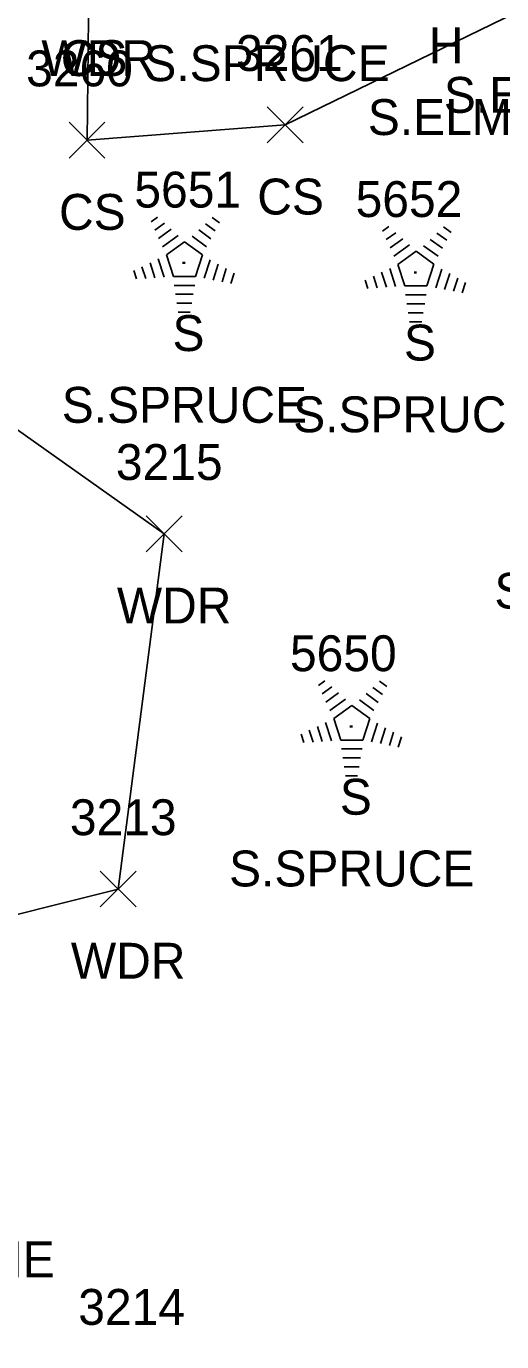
# Model space of a CAD drawing. Extents: x 1439173 to 1457902, y 641926 to 659889.
# Drawn here: x 1446924.8 to 1446951.3, y 651534.2 to 651607.5 of the extents above; entities that cross this region are included whole.
import ezdxf

# ---------------------------------------------------------------- set-up
doc = ezdxf.new("R2010")
doc.units = 0
for name, color, linetype in [('L_A', 7, 'Continuous'), ('L_C', 7, 'Continuous'), ('L_I', 7, 'Continuous'), ('L_TIC', 7, 'Continuous'), ('LAWA', 7, 'Continuous'), ('LELB', 7, 'Continuous'), ('LTC', 7, 'Continuous')]:
    doc.layers.add(name, color=color, linetype=linetype)

msp = doc.modelspace()

# ---------------------------------------------------------------- linework, layer by layer
at = {"layer": 'L_TIC'}
for points in [[(1446938.228, 651601.039), (1446940.228, 651603.039)], [(1446940.228, 651601.039), (1446938.228, 651603.039)], [(1446927.176, 651600.183), (1446929.176, 651602.183)], [(1446929.176, 651600.183), (1446927.176, 651602.183)], [(1446931.479, 651578.237), (1446933.479, 651580.237)], [(1446933.479, 651578.237), (1446931.479, 651580.237)], [(1446928.916, 651558.433), (1446930.916, 651560.433)], [(1446930.916, 651558.433), (1446928.916, 651560.433)]]:
    msp.add_lwpolyline(points, dxfattribs=at)
at = {"layer": 'LAWA'}
msp.add_lwpolyline([(1446852.052, 651518.803), (1446876.248, 651516.278), (1446888.99, 651536.369), (1446893.03, 651550.184), (1446929.916, 651559.433), (1446932.479, 651579.237), (1446917.579, 651589.795), (1446917.424, 651589.844), (1446893.961, 651577.252), (1446864.119, 651571.584), (1446843.299, 651565.864)], dxfattribs=at)
at = {"layer": 'LELB'}
msp.add_lwpolyline([(1446849.164, 651590.397), (1446872.531, 651599.382), (1446887.842, 651598.196), (1446928.269, 651609.758), (1446928.176, 651601.183), (1446939.228, 651602.039), (1446952.797, 651608.637)], dxfattribs=at)
at = {"layer": 'LTC'}
for p, q in [((1446931.752, 651596.634), (1446932.106, 651596.891)), ((1446931.961, 651596.168), (1446932.49, 651596.553)), ((1446934.779, 651596.526), (1446935.328, 651596.127)), ((1446935.15, 651596.874), (1446935.569, 651596.57)), ((1446944.653, 651596.106), (1446945.008, 651596.364)), ((1446948.052, 651596.346), (1446948.471, 651596.042)), ((1446932.171, 651595.703), (1446932.874, 651596.214)), ((1446932.38, 651595.237), (1446933.259, 651595.875)), ((1446934.037, 651595.829), (1446934.846, 651595.24)), ((1446934.408, 651596.178), (1446935.087, 651595.684)), ((1446944.863, 651595.641), (1446945.392, 651596.025)), ((1446945.073, 651595.175), (1446945.776, 651595.686)), ((1446947.31, 651595.65), (1446947.989, 651595.156)), ((1446947.68, 651595.998), (1446948.23, 651595.599)), ((1446932.605, 651594.782), (1446933.617, 651595.516)), ((1446933.617, 651595.516), (1446934.614, 651594.791)), ((1446945.282, 651594.709), (1446946.16, 651595.347)), ((1446945.507, 651594.254), (1446946.518, 651594.989)), ((1446946.518, 651594.989), (1446947.515, 651594.264)), ((1446946.938, 651595.301), (1446947.748, 651594.713)), ((1446931.239, 651594.13), (1446931.451, 651593.478)), ((1446931.695, 651594.346), (1446931.966, 651593.511)), ((1446932.15, 651594.563), (1446932.481, 651593.543)), ((1446932.605, 651594.782), (1446932.992, 651593.588)), ((1446934.614, 651594.791), (1446934.222, 651593.588)), ((1446935.051, 651594.52), (1446934.713, 651593.481)), ((1446935.496, 651594.27), (1446935.208, 651593.385)), ((1446945.507, 651594.254), (1446945.894, 651593.061)), ((1446947.515, 651594.264), (1446947.124, 651593.061)), ((1446930.784, 651593.913), (1446930.936, 651593.445)), ((1446934.222, 651593.588), (1446932.992, 651593.588)), ((1446935.94, 651594.02), (1446935.703, 651593.29)), ((1446936.384, 651593.77), (1446936.198, 651593.195)), ((1446943.686, 651593.385), (1446943.838, 651592.917)), ((1446944.141, 651593.602), (1446944.353, 651592.95)), ((1446944.597, 651593.819), (1446944.868, 651592.983)), ((1446945.052, 651594.035), (1446945.383, 651593.016)), ((1446947.953, 651593.993), (1446947.615, 651592.953)), ((1446948.398, 651593.742), (1446948.11, 651592.858)), ((1446948.842, 651593.492), (1446948.605, 651592.763)), ((1446934.184, 651593.088), (1446933.039, 651593.088)), ((1446947.124, 651593.061), (1446945.894, 651593.061)), ((1446949.286, 651593.242), (1446949.1, 651592.668)), ((1446934.1, 651592.588), (1446933.112, 651592.588)), ((1446934.017, 651592.088), (1446933.185, 651592.088)), ((1446947.086, 651592.561), (1446945.941, 651592.561)), ((1446947.002, 651592.061), (1446946.014, 651592.061)), ((1446933.933, 651591.588), (1446933.258, 651591.588)), ((1446946.918, 651591.561), (1446946.087, 651591.561)), ((1446946.835, 651591.061), (1446946.16, 651591.061)), ((1446941.08, 651570.784), (1446941.435, 651571.042)), ((1446941.29, 651570.319), (1446941.819, 651570.703)), ((1446944.107, 651570.676), (1446944.657, 651570.277)), ((1446944.478, 651571.024), (1446944.898, 651570.72)), ((1446941.499, 651569.853), (1446942.203, 651570.364)), ((1446941.709, 651569.387), (1446942.587, 651570.025)), ((1446943.365, 651569.979), (1446944.175, 651569.391)), ((1446943.736, 651570.328), (1446944.416, 651569.834)), ((1446941.933, 651568.932), (1446942.945, 651569.667)), ((1446942.945, 651569.667), (1446943.942, 651568.942)), ((1446941.023, 651568.497), (1446941.295, 651567.661)), ((1446941.479, 651568.713), (1446941.81, 651567.694)), ((1446941.933, 651568.932), (1446942.321, 651567.739)), ((1446943.942, 651568.942), (1446943.551, 651567.739)), ((1446944.38, 651568.671), (1446944.042, 651567.631)), ((1446944.824, 651568.42), (1446944.537, 651567.536)), ((1446940.113, 651568.063), (1446940.265, 651567.595)), ((1446940.568, 651568.28), (1446940.78, 651567.628)), ((1446943.551, 651567.739), (1446942.321, 651567.739)), ((1446945.269, 651568.17), (1446945.032, 651567.441)), ((1446945.713, 651567.92), (1446945.526, 651567.346)), ((1446943.513, 651567.239), (1446942.368, 651567.239)), ((1446943.429, 651566.739), (1446942.441, 651566.739)), ((1446943.345, 651566.239), (1446942.513, 651566.239)), ((1446943.261, 651565.739), (1446942.586, 651565.739))]:
    msp.add_line(p, q, dxfattribs=at)

# ---------------------------------------------------------------- texts
at = {"layer": 'L_A'}
for s, p in [('H', (1446947.233, 651605.469)), ('WDR', (1446925.631, 651604.758)), ('CS', (1446926.71, 651604.758)), ('CS', (1446937.669, 651597.039)), ('CS', (1446926.617, 651596.183)), ('S', (1446932.942, 651589.426)), ('S', (1446945.844, 651588.898)), ('WDR', (1446929.841, 651574.237)), ('S', (1446942.271, 651563.576)), ('WDR', (1446927.278, 651554.433))]:
    msp.add_text(s, height=2, dxfattribs=at).set_placement(p)
at = {"layer": 'L_C'}
for s, p in [('S.SPRUCE', (1446931.371, 651604.474)), ('S.ELM', (1446948.069, 651602.708)), ('S.ELM', (1446943.831, 651601.469)), ('S.SPRUCE', (1446926.769, 651585.426)), ('S.SPRUCE', (1446939.671, 651584.898)), ('S.ELM', (1446950.889, 651575.063)), ('S.SPRUCE', (1446936.098, 651559.576)), ('S.PINE', (1446917.605, 651537.785))]:
    msp.add_text(s, height=2, dxfattribs=at).set_placement(p)
at = {"layer": 'L_I'}
for s, p in [('3261', (1446936.488, 651605.039)), ('3260', (1446924.783, 651604.183)), ('5651', (1446930.816, 651597.426)), ('5652', (1446943.151, 651596.898)), ('3215', (1446929.786, 651582.237)), ('5650', (1446939.491, 651571.576)), ('3213', (1446927.223, 651562.433)), ('3214', (1446927.689, 651535.133)), ('3214', (1446927.689, 651535.133))]:
    msp.add_text(s, height=2, dxfattribs=at).set_placement(p)
at = {"layer": 'LTC'}
for p in [(1446933.499, 651594.53), (1446946.401, 651594.002), (1446942.828, 651568.68)]:
    msp.add_text('.', height=1.037, rotation=270, dxfattribs=at).set_placement(p)

doc.saveas('drawing.dxf')
